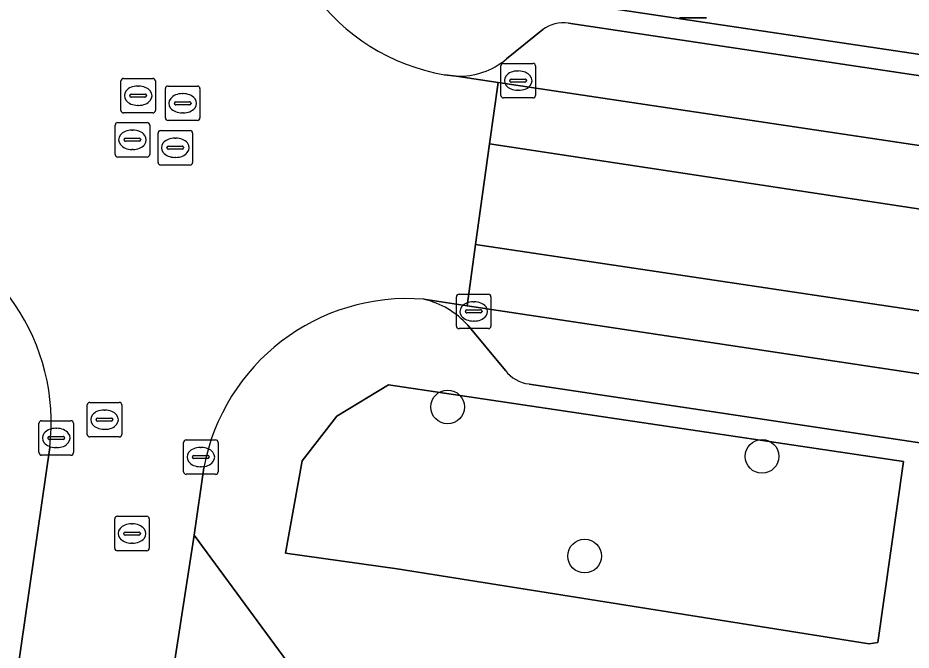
# Model space of a CAD drawing. Extents: x 163008 to 163854, y 382777 to 383982.
# Drawn here: x 163667.4 to 163693.29, y 383182.42 to 383200.75 of the extents above; entities that cross this region are included whole.
import ezdxf

# ---------------------------------------------------------------- set-up
doc = ezdxf.new("R2010")
doc.units = 0
for name, color, linetype in [('IMGEO_Boom', 7, 'Continuous'), ('IMGEO_Groenvoorziening', 7, 'Continuous'), ('IMGEO_Kolk', 7, 'Continuous'), ('IMGEO_Lichtmast', 7, 'Continuous'), ('IMGEO_Parkeervlak_open', 7, 'Continuous'), ('IMGEO_Rijbaan_lokaal_gesloten', 7, 'Continuous'), ('IMGEO_Rijbaan_lokaal_open', 7, 'Continuous'), ('IMGEO_Rioolput', 7, 'Continuous'), ('IMGEO_Voetpad_open', 7, 'Continuous')]:
    doc.layers.add(name, color=color, linetype=linetype)

msp = doc.modelspace()

# ---------------------------------------------------------------- linework, layer by layer
at = {"layer": 'IMGEO_Boom'}
for centre in [(163679.855, 383189.468), (163688.971, 383188.037), (163683.827, 383185.147)]:
    msp.add_circle(centre, 0.489, dxfattribs=at)
at = {"layer": 'IMGEO_Groenvoorziening'}
msp.add_lwpolyline([(163680.772, 383201.601), (163696.473, 383199.252), (163697.671, 383207.096), (163678.06, 383210.077), (163677.488, 383206.169)], dxfattribs=at)
msp.add_lwpolyline([(163692.076, 383182.603), (163692.331, 383182.638), (163693.075, 383187.885), (163678.144, 383190.109), (163676.647, 383189.201), (163675.64, 383187.908), (163675.154, 383185.228), (163678.396, 383184.778)], close=True, dxfattribs=at)
at = {"layer": 'IMGEO_Kolk'}
for p, q in [((163681.475, 383199.426), (163682.327, 383199.426)), ((163681.4, 383198.5), (163681.4, 383199.352)), ((163681.888, 383199.206), (163681.913, 383199.206)), ((163682.401, 383199.352), (163682.401, 383198.5)), ((163681.659, 383198.92), (163681.659, 383198.932)), ((163682.097, 383198.883), (163681.699, 383198.883)), ((163681.702, 383198.969), (163682.1, 383198.969)), ((163682.143, 383198.932), (163682.143, 383198.92)), ((163681.911, 383198.646), (163681.886, 383198.646)), ((163682.327, 383198.426), (163681.475, 383198.426)), ((163680.111, 383191.812), (163680.111, 383192.664)), ((163680.186, 383192.738), (163681.038, 383192.738)), ((163681.112, 383192.664), (163681.112, 383191.812)), ((163680.599, 383192.518), (163680.624, 383192.518)), ((163680.37, 383192.232), (163680.37, 383192.244)), ((163680.808, 383192.195), (163680.41, 383192.195)), ((163680.413, 383192.281), (163680.811, 383192.281)), ((163680.854, 383192.244), (163680.854, 383192.232)), ((163680.622, 383191.958), (163680.597, 383191.958)), ((163681.038, 383191.738), (163680.186, 383191.738)), ((163668.085, 383189.07), (163668.937, 383189.07)), ((163668.01, 383188.144), (163668.01, 383188.996)), ((163668.498, 383188.85), (163668.523, 383188.85)), ((163669.011, 383188.996), (163669.011, 383188.144)), ((163668.269, 383188.564), (163668.269, 383188.576)), ((163668.707, 383188.527), (163668.309, 383188.527)), ((163668.312, 383188.613), (163668.71, 383188.613)), ((163668.753, 383188.576), (163668.753, 383188.564)), ((163672.276, 383188.516), (163673.128, 383188.516)), ((163668.521, 383188.29), (163668.496, 383188.29)), ((163672.201, 383187.59), (163672.201, 383188.442)), ((163672.689, 383188.296), (163672.714, 383188.296)), ((163673.202, 383188.442), (163673.202, 383187.59)), ((163668.937, 383188.07), (163668.085, 383188.07)), ((163672.46, 383188.01), (163672.46, 383188.022)), ((163672.503, 383188.059), (163672.901, 383188.059)), ((163672.944, 383188.022), (163672.944, 383188.01)), ((163672.898, 383187.973), (163672.5, 383187.973)), ((163672.712, 383187.736), (163672.687, 383187.736)), ((163673.128, 383187.516), (163672.276, 383187.516))]:
    msp.add_line(p, q, dxfattribs=at)
for points in [[(163681.475, 383199.426), (163682.327, 383199.426)], [(163681.4, 383198.5), (163681.4, 383199.352)], [(163682.401, 383199.352), (163682.401, 383198.5)], [(163682.327, 383198.426), (163681.475, 383198.426)], [(163680.111, 383191.812), (163680.111, 383192.664)], [(163680.186, 383192.738), (163681.038, 383192.738)], [(163681.112, 383192.664), (163681.112, 383191.812)], [(163681.038, 383191.738), (163680.186, 383191.738)], [(163668.085, 383189.07), (163668.937, 383189.07)], [(163668.01, 383188.144), (163668.01, 383188.996)], [(163669.011, 383188.996), (163669.011, 383188.144)], [(163672.276, 383188.516), (163673.128, 383188.516)], [(163672.201, 383187.59), (163672.201, 383188.442)], [(163673.202, 383188.442), (163673.202, 383187.59)], [(163668.937, 383188.07), (163668.085, 383188.07)], [(163673.128, 383187.516), (163672.276, 383187.516)]]:
    msp.add_lwpolyline(points, dxfattribs=at)
for centre, radius, start, end in [((163681.477, 383199.35), 0.0765, 91.552, 178.448), ((163681.477, 383199.35), 0.0765, 91.552, 178.448), ((163682.325, 383199.35), 0.0765, 1.552, 88.448), ((163682.325, 383199.35), 0.0765, 1.552, 88.448), ((163681.699, 383198.929), 0.0403, 85.8775, 175.7526), ((163681.696, 383198.919), 0.0366, 178.938, 274.7102), ((163682.1, 383198.926), 0.043, 264.8664, 352.4533), ((163682.104, 383198.931), 0.0386, 1.7309, 96.639), ((163681.477, 383198.502), 0.0765, 181.552, 268.448), ((163681.477, 383198.502), 0.0765, 181.552, 268.448), ((163682.325, 383198.502), 0.0765, 271.552, 358.448), ((163682.325, 383198.502), 0.0765, 271.552, 358.448), ((163680.188, 383192.662), 0.0765, 91.552, 178.448), ((163680.188, 383192.662), 0.0765, 91.552, 178.448), ((163681.036, 383192.662), 0.0765, 1.552, 88.448), ((163681.036, 383192.662), 0.0765, 1.552, 88.448), ((163680.41, 383192.241), 0.0403, 85.8775, 175.7526), ((163680.407, 383192.231), 0.0366, 178.938, 274.7102), ((163680.811, 383192.238), 0.043, 264.8664, 352.4533), ((163680.815, 383192.243), 0.0386, 1.7309, 96.639), ((163680.188, 383191.814), 0.0765, 181.552, 268.448), ((163680.188, 383191.814), 0.0765, 181.552, 268.448), ((163681.036, 383191.814), 0.0765, 271.552, 358.448), ((163681.036, 383191.814), 0.0765, 271.552, 358.448), ((163668.087, 383188.994), 0.0765, 91.552, 178.448), ((163668.087, 383188.994), 0.0765, 91.552, 178.448), ((163668.935, 383188.994), 0.0765, 1.552, 88.448), ((163668.935, 383188.994), 0.0765, 1.552, 88.448), ((163668.309, 383188.573), 0.0403, 85.8775, 175.7526), ((163668.306, 383188.563), 0.0366, 178.938, 274.7102), ((163668.71, 383188.57), 0.043, 264.8664, 352.4533), ((163668.714, 383188.575), 0.0386, 1.7309, 96.639), ((163672.278, 383188.44), 0.0765, 91.552, 178.448), ((163672.278, 383188.44), 0.0765, 91.552, 178.448), ((163673.126, 383188.44), 0.0765, 1.552, 88.448), ((163673.126, 383188.44), 0.0765, 1.552, 88.448), ((163668.087, 383188.146), 0.0765, 181.552, 268.448), ((163668.087, 383188.146), 0.0765, 181.552, 268.448), ((163668.935, 383188.146), 0.0765, 271.552, 358.448), ((163668.935, 383188.146), 0.0765, 271.552, 358.448), ((163672.5, 383188.019), 0.0403, 85.8775, 175.7526), ((163672.497, 383188.009), 0.0366, 178.938, 274.7102), ((163672.901, 383188.016), 0.043, 264.8664, 352.4533), ((163672.905, 383188.021), 0.0386, 1.7309, 96.639), ((163672.278, 383187.592), 0.0765, 181.552, 268.448), ((163672.278, 383187.592), 0.0765, 181.552, 268.448), ((163673.126, 383187.592), 0.0765, 271.552, 358.448), ((163673.126, 383187.592), 0.0765, 271.552, 358.448)]:
    msp.add_arc(centre, radius, start, end, dxfattribs=at)
for centre, major_axis, ratio, start_param, end_param in [((163681.887, 383198.926), (-0.387, 0.002), 0.722429, 4.712389, 7.853982), ((163681.912, 383198.926), (-0.39, 0.002), 0.717154, 1.570796, 4.712389), ((163680.598, 383192.238), (-0.387, 0.002), 0.722429, 4.712389, 7.853982), ((163680.623, 383192.238), (-0.39, 0.002), 0.717154, 1.570796, 4.712389), ((163668.497, 383188.57), (-0.387, 0.002), 0.722429, 4.712389, 7.853982), ((163668.522, 383188.57), (-0.39, 0.002), 0.717154, 1.570796, 4.712389), ((163672.688, 383188.016), (-0.387, 0.002), 0.722429, 4.712389, 7.853982), ((163672.713, 383188.016), (-0.39, 0.002), 0.717154, 1.570796, 4.712389)]:
    msp.add_ellipse(centre, major_axis=major_axis, ratio=ratio, start_param=start_param, end_param=end_param, dxfattribs=at)
at = {"layer": 'IMGEO_Lichtmast'}
for p, q in [((163687.365, 383200.745), (163686.575, 383200.745)), ((163686.575, 383200.745), (163687.365, 383200.745))]:
    msp.add_line(p, q, dxfattribs=at)
at = {"layer": 'IMGEO_Parkeervlak_open'}
for points in [[(163729.304, 383193.723), (163728.371, 383193.855), (163683.358, 383200.592)], [(163682.614, 383200.405), (163681.56, 383199.557)], [(163680.106, 383199.055), (163681.322, 383198.871), (163732.344, 383191.24)], [(163731.089, 383184.778), (163680.418, 383192.402), (163679.168, 383192.59)], [(163680.437, 383191.836), (163681.529, 383190.525)], [(163682.217, 383190.134), (163727.793, 383183.29)]]:
    msp.add_lwpolyline(points, dxfattribs=at)
for centre, radius, start, end in [((163683.22, 383199.567), 1.035, 82.347, 125.8704), ((163680.196, 383201.15), 2.097, 267.5346, 310.5603), ((163678.622, 383190.226), 2.426, 41.571, 76.9941), ((163682.344, 383191.159), 1.032, 217.8564, 262.9233)]:
    msp.add_arc(centre, radius, start, end, dxfattribs=at)
at = {"layer": 'IMGEO_Rijbaan_lokaal_gesloten'}
for points in [[(163681.073, 383197.092), (163734.101, 383189.06), (163734.379, 383190.942), (163732.344, 383191.24), (163681.322, 383198.871)], [(163680.667, 383194.179), (163680.418, 383192.402), (163731.089, 383184.778), (163733.408, 383184.421), (163733.682, 383186.255)]]:
    msp.add_lwpolyline(points, close=True, dxfattribs=at)
at = {"layer": 'IMGEO_Rijbaan_lokaal_open'}
for points in [[(163681.073, 383197.092), (163681.322, 383198.871), (163680.106, 383199.055), (163679.768, 383199.099)], [(163679.168, 383192.59), (163680.418, 383192.402), (163680.667, 383194.179), (163681.073, 383197.092)], [(163668.321, 383188.294), (163667.379, 383181.747), (163667.378, 383181.74), (163667.228, 383180.698), (163671.627, 383180.045), (163671.717, 383180.628), (163672.507, 383185.752), (163672.791, 383187.707)]]:
    msp.add_lwpolyline(points, dxfattribs=at)
msp.add_lwpolyline([(163733.682, 383186.255), (163734.101, 383189.06), (163681.073, 383197.092), (163680.667, 383194.179)], close=True, dxfattribs=at)
for centre, radius, start, end in [((163680.76, 383204.946), 5.931, 171.7239, 260.3705), ((163662.265, 383189.014), 6.099, 353.2206, 75.1885), ((163678.69, 383186.609), 6, 85.4267, 169.4573)]:
    msp.add_arc(centre, radius, start, end, dxfattribs=at)
at = {"layer": 'IMGEO_Rioolput'}
for p, q in [((163670.384, 383198.064), (163670.384, 383198.916)), ((163670.459, 383198.99), (163671.311, 383198.99)), ((163671.385, 383198.916), (163671.385, 383198.064)), ((163670.872, 383198.77), (163670.897, 383198.77)), ((163671.675, 383197.844), (163671.675, 383198.696)), ((163671.75, 383198.77), (163672.602, 383198.77)), ((163672.676, 383198.696), (163672.676, 383197.844)), ((163670.643, 383198.484), (163670.643, 383198.496)), ((163671.081, 383198.447), (163670.683, 383198.447)), ((163670.686, 383198.533), (163671.084, 383198.533)), ((163671.127, 383198.496), (163671.127, 383198.484)), ((163672.163, 383198.55), (163672.188, 383198.55)), ((163670.895, 383198.21), (163670.87, 383198.21)), ((163671.934, 383198.264), (163671.934, 383198.276)), ((163672.372, 383198.227), (163671.974, 383198.227)), ((163671.977, 383198.313), (163672.375, 383198.313)), ((163672.418, 383198.276), (163672.418, 383198.264)), ((163671.311, 383197.99), (163670.459, 383197.99)), ((163672.186, 383197.99), (163672.161, 383197.99)), ((163670.218, 383196.786), (163670.218, 383197.638)), ((163670.293, 383197.712), (163671.145, 383197.712)), ((163671.219, 383197.638), (163671.219, 383196.786)), ((163672.602, 383197.77), (163671.75, 383197.77)), ((163670.706, 383197.492), (163670.731, 383197.492)), ((163671.461, 383196.555), (163671.461, 383197.407)), ((163671.536, 383197.481), (163672.388, 383197.481)), ((163672.462, 383197.407), (163672.462, 383196.555)), ((163670.477, 383197.206), (163670.477, 383197.218)), ((163670.915, 383197.169), (163670.517, 383197.169)), ((163670.52, 383197.255), (163670.918, 383197.255)), ((163670.961, 383197.218), (163670.961, 383197.206)), ((163671.949, 383197.261), (163671.974, 383197.261)), ((163670.729, 383196.932), (163670.704, 383196.932)), ((163671.72, 383196.975), (163671.72, 383196.987)), ((163672.158, 383196.938), (163671.76, 383196.938)), ((163671.763, 383197.024), (163672.161, 383197.024)), ((163672.204, 383196.987), (163672.204, 383196.975)), ((163671.145, 383196.712), (163670.293, 383196.712)), ((163671.972, 383196.701), (163671.947, 383196.701)), ((163672.388, 383196.481), (163671.536, 383196.481)), ((163669.484, 383189.6), (163670.336, 383189.6)), ((163669.409, 383188.674), (163669.409, 383189.526)), ((163669.897, 383189.38), (163669.922, 383189.38)), ((163670.41, 383189.526), (163670.41, 383188.674)), ((163669.668, 383189.094), (163669.668, 383189.106)), ((163670.106, 383189.057), (163669.708, 383189.057)), ((163669.711, 383189.143), (163670.109, 383189.143)), ((163670.152, 383189.106), (163670.152, 383189.094)), ((163669.92, 383188.82), (163669.895, 383188.82)), ((163670.336, 383188.6), (163669.484, 383188.6)), ((163670.206, 383185.374), (163670.206, 383186.226)), ((163670.281, 383186.3), (163671.133, 383186.3)), ((163671.207, 383186.226), (163671.207, 383185.374)), ((163670.694, 383186.08), (163670.719, 383186.08)), ((163670.465, 383185.794), (163670.465, 383185.806)), ((163670.903, 383185.757), (163670.505, 383185.757)), ((163670.508, 383185.843), (163670.906, 383185.843)), ((163670.949, 383185.806), (163670.949, 383185.794)), ((163670.717, 383185.52), (163670.692, 383185.52)), ((163671.133, 383185.3), (163670.281, 383185.3))]:
    msp.add_line(p, q, dxfattribs=at)
for points in [[(163670.384, 383198.064), (163670.384, 383198.916)], [(163670.459, 383198.99), (163671.311, 383198.99)], [(163671.385, 383198.916), (163671.385, 383198.064)], [(163671.675, 383197.844), (163671.675, 383198.696)], [(163671.75, 383198.77), (163672.602, 383198.77)], [(163672.676, 383198.696), (163672.676, 383197.844)], [(163671.311, 383197.99), (163670.459, 383197.99)], [(163670.218, 383196.786), (163670.218, 383197.638)], [(163670.293, 383197.712), (163671.145, 383197.712)], [(163671.219, 383197.638), (163671.219, 383196.786)], [(163672.602, 383197.77), (163671.75, 383197.77)], [(163671.461, 383196.555), (163671.461, 383197.407)], [(163671.536, 383197.481), (163672.388, 383197.481)], [(163672.462, 383197.407), (163672.462, 383196.555)], [(163671.145, 383196.712), (163670.293, 383196.712)], [(163672.388, 383196.481), (163671.536, 383196.481)], [(163669.484, 383189.6), (163670.336, 383189.6)], [(163669.409, 383188.674), (163669.409, 383189.526)], [(163670.41, 383189.526), (163670.41, 383188.674)], [(163670.336, 383188.6), (163669.484, 383188.6)], [(163670.206, 383185.374), (163670.206, 383186.226)], [(163670.281, 383186.3), (163671.133, 383186.3)], [(163671.207, 383186.226), (163671.207, 383185.374)], [(163671.133, 383185.3), (163670.281, 383185.3)]]:
    msp.add_lwpolyline(points, dxfattribs=at)
for centre, radius, start, end in [((163670.461, 383198.914), 0.0765, 91.552, 178.448), ((163670.461, 383198.914), 0.0765, 91.552, 178.448), ((163671.309, 383198.914), 0.0765, 1.552, 88.448), ((163671.309, 383198.914), 0.0765, 1.552, 88.448), ((163671.752, 383198.694), 0.0765, 91.552, 178.448), ((163671.752, 383198.694), 0.0765, 91.552, 178.448), ((163672.6, 383198.694), 0.0765, 1.552, 88.448), ((163672.6, 383198.694), 0.0765, 1.552, 88.448), ((163670.683, 383198.493), 0.0403, 85.8775, 175.7526), ((163670.68, 383198.483), 0.0366, 178.938, 274.7102), ((163671.084, 383198.49), 0.043, 264.8664, 352.4533), ((163671.088, 383198.495), 0.0386, 1.7309, 96.639), ((163671.974, 383198.273), 0.0403, 85.8775, 175.7526), ((163671.971, 383198.263), 0.0366, 178.938, 274.7102), ((163672.375, 383198.27), 0.043, 264.8664, 352.4533), ((163672.379, 383198.275), 0.0386, 1.7309, 96.639), ((163670.461, 383198.066), 0.0765, 181.552, 268.448), ((163670.461, 383198.066), 0.0765, 181.552, 268.448), ((163671.309, 383198.066), 0.0765, 271.552, 358.448), ((163671.309, 383198.066), 0.0765, 271.552, 358.448), ((163671.752, 383197.846), 0.0765, 181.552, 268.448), ((163671.752, 383197.846), 0.0765, 181.552, 268.448), ((163672.6, 383197.846), 0.0765, 271.552, 358.448), ((163672.6, 383197.846), 0.0765, 271.552, 358.448), ((163670.295, 383197.636), 0.0765, 91.552, 178.448), ((163670.295, 383197.636), 0.0765, 91.552, 178.448), ((163671.143, 383197.636), 0.0765, 1.552, 88.448), ((163671.143, 383197.636), 0.0765, 1.552, 88.448), ((163671.538, 383197.405), 0.0765, 91.552, 178.448), ((163671.538, 383197.405), 0.0765, 91.552, 178.448), ((163672.386, 383197.405), 0.0765, 1.552, 88.448), ((163672.386, 383197.405), 0.0765, 1.552, 88.448), ((163670.517, 383197.215), 0.0403, 85.8775, 175.7526), ((163670.514, 383197.205), 0.0366, 178.938, 274.7102), ((163670.918, 383197.212), 0.043, 264.8664, 352.4533), ((163670.922, 383197.217), 0.0386, 1.7309, 96.639), ((163671.76, 383196.984), 0.0403, 85.8775, 175.7526), ((163671.757, 383196.974), 0.0366, 178.938, 274.7102), ((163672.161, 383196.981), 0.043, 264.8664, 352.4533), ((163672.165, 383196.986), 0.0386, 1.7309, 96.639), ((163670.295, 383196.788), 0.0765, 181.552, 268.448), ((163670.295, 383196.788), 0.0765, 181.552, 268.448), ((163671.143, 383196.788), 0.0765, 271.552, 358.448), ((163671.143, 383196.788), 0.0765, 271.552, 358.448), ((163671.538, 383196.557), 0.0765, 181.552, 268.448), ((163671.538, 383196.557), 0.0765, 181.552, 268.448), ((163672.386, 383196.557), 0.0765, 271.552, 358.448), ((163672.386, 383196.557), 0.0765, 271.552, 358.448), ((163669.486, 383189.524), 0.0765, 91.552, 178.448), ((163669.486, 383189.524), 0.0765, 91.552, 178.448), ((163670.334, 383189.524), 0.0765, 1.552, 88.448), ((163670.334, 383189.524), 0.0765, 1.552, 88.448), ((163669.708, 383189.103), 0.0403, 85.8775, 175.7526), ((163669.705, 383189.093), 0.0366, 178.938, 274.7102), ((163670.109, 383189.1), 0.043, 264.8664, 352.4533), ((163670.113, 383189.105), 0.0386, 1.7309, 96.639), ((163669.486, 383188.676), 0.0765, 181.552, 268.448), ((163669.486, 383188.676), 0.0765, 181.552, 268.448), ((163670.334, 383188.676), 0.0765, 271.552, 358.448), ((163670.334, 383188.676), 0.0765, 271.552, 358.448), ((163670.283, 383186.224), 0.0765, 91.552, 178.448), ((163670.283, 383186.224), 0.0765, 91.552, 178.448), ((163671.131, 383186.224), 0.0765, 1.552, 88.448), ((163671.131, 383186.224), 0.0765, 1.552, 88.448), ((163670.505, 383185.803), 0.0403, 85.8775, 175.7526), ((163670.502, 383185.793), 0.0366, 178.938, 274.7102), ((163670.906, 383185.8), 0.043, 264.8664, 352.4533), ((163670.91, 383185.805), 0.0386, 1.7309, 96.639), ((163670.283, 383185.376), 0.0765, 181.552, 268.448), ((163670.283, 383185.376), 0.0765, 181.552, 268.448), ((163671.131, 383185.376), 0.0765, 271.552, 358.448), ((163671.131, 383185.376), 0.0765, 271.552, 358.448)]:
    msp.add_arc(centre, radius, start, end, dxfattribs=at)
for centre, major_axis, ratio, start_param, end_param in [((163670.871, 383198.49), (-0.387, 0.002), 0.722429, 4.712389, 7.853982), ((163670.896, 383198.49), (-0.39, 0.002), 0.717154, 1.570796, 4.712389), ((163672.162, 383198.27), (-0.387, 0.002), 0.722429, 4.712389, 7.853982), ((163672.187, 383198.27), (-0.39, 0.002), 0.717154, 1.570796, 4.712389), ((163670.705, 383197.212), (-0.387, 0.002), 0.722429, 4.712389, 7.853982), ((163670.73, 383197.212), (-0.39, 0.002), 0.717154, 1.570796, 4.712389), ((163671.948, 383196.981), (-0.387, 0.002), 0.722429, 4.712389, 7.853982), ((163671.973, 383196.981), (-0.39, 0.002), 0.717154, 1.570796, 4.712389), ((163669.896, 383189.1), (-0.387, 0.002), 0.722429, 4.712389, 7.853982), ((163669.921, 383189.1), (-0.39, 0.002), 0.717154, 1.570796, 4.712389), ((163670.693, 383185.8), (-0.387, 0.002), 0.722429, 4.712389, 7.853982), ((163670.718, 383185.8), (-0.39, 0.002), 0.717154, 1.570796, 4.712389)]:
    msp.add_ellipse(centre, major_axis=major_axis, ratio=ratio, start_param=start_param, end_param=end_param, dxfattribs=at)
at = {"layer": 'IMGEO_Voetpad_open'}
for points in [[(163677.488, 383206.169), (163678.06, 383210.077), (163697.671, 383207.096), (163696.473, 383199.252), (163680.772, 383201.601)], [(163683.358, 383200.592), (163728.371, 383193.855), (163729.304, 383193.723)], [(163681.56, 383199.557), (163682.614, 383200.405)], [(163546.356, 383200.021), (163548.798, 383199.652), (163666.122, 383181.928), (163667.379, 383181.747), (163668.321, 383188.294)], [(163679.768, 383199.099), (163680.106, 383199.055)], [(163681.529, 383190.525), (163680.437, 383191.836)], [(163727.793, 383183.29), (163682.217, 383190.134)], [(163672.791, 383187.707), (163672.507, 383185.752), (163676.436, 383180.421), (163676.757, 383180.227), (163679.151, 383179.843), (163697.534, 383177.061), (163726.338, 383172.701), (163730.167, 383172.202), (163730.358, 383172.511), (163730.834, 383172.445), (163738.469, 383171.348), (163738.875, 383171.285), (163739.894, 383171.129), (163740.271, 383173.557), (163740.334, 383173.964), (163740.406, 383175.792)]]:
    msp.add_lwpolyline(points, dxfattribs=at)
for points in [[(163692.076, 383182.603), (163678.396, 383184.778), (163675.154, 383185.228), (163675.64, 383187.908), (163676.647, 383189.201), (163678.144, 383190.109), (163693.075, 383187.885), (163692.331, 383182.638)], [(163676.436, 383180.421), (163672.507, 383185.752), (163671.717, 383180.628), (163673.417, 383178.311)]]:
    msp.add_lwpolyline(points, close=True, dxfattribs=at)
for centre, radius, start, end in [((163680.76, 383204.946), 5.931, 171.7239, 260.3705), ((163683.22, 383199.567), 1.035, 82.347, 125.8704), ((163680.196, 383201.15), 2.097, 267.5346, 310.5603), ((163662.265, 383189.014), 6.099, 353.2206, 75.1885), ((163678.69, 383186.609), 6, 85.4267, 169.4573), ((163678.622, 383190.226), 2.426, 41.571, 76.9941), ((163682.344, 383191.159), 1.032, 217.8564, 262.9233)]:
    msp.add_arc(centre, radius, start, end, dxfattribs=at)

doc.saveas('drawing.dxf')
